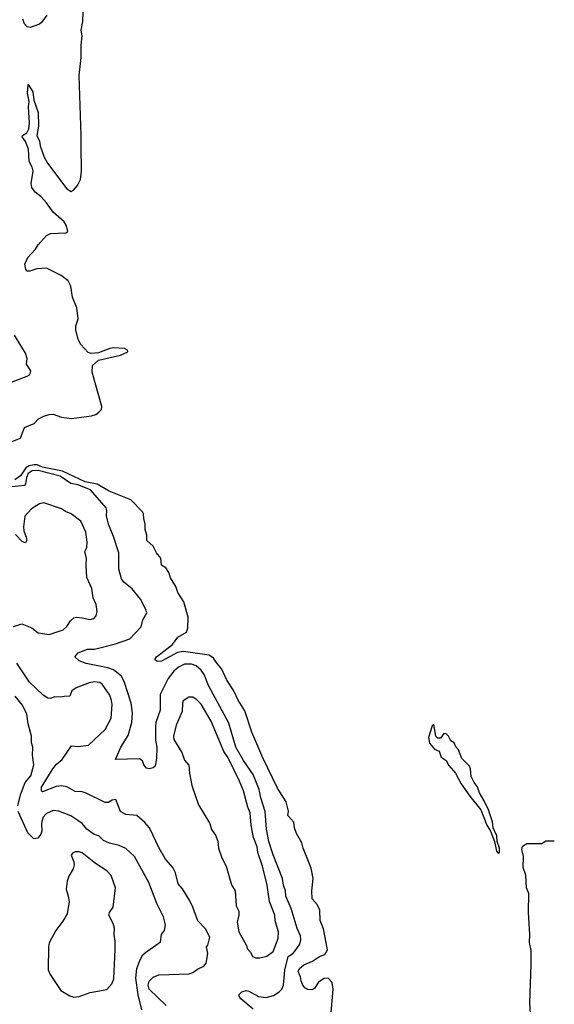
# Model space of a CAD drawing. Extents: x 1550320 to 1685906, y 509093 to 640511.
# Tile 279 of 532: x 1681349 to 1685257, y 520544 to 527742. Entities that reach past the tile are written whole.
import ezdxf

# ---------------------------------------------------------------- set-up
doc = ezdxf.new("R2010")
doc.units = 0

msp = doc.modelspace()

# ---------------------------------------------------------------- linework, layer by layer
at = {"layer": '0CON20XD'}
for points in [[(1681205, 524623.8), (1681355, 524683.3), (1681385, 524760), (1681455, 524791.2), (1681486.4, 524823.6), (1681526.4, 524843.6), (1681565, 524856.2), (1681595, 524858), (1681655, 524836), (1681727.9, 524827.9), (1681875, 524845.7), (1681905, 524855.8), (1681927.9, 524872.1), (1681947, 524893), (1681949.4, 524915), (1681877.8, 525165), (1681880.5, 525215), (1681925, 525253.2), (1682085, 525289.8), (1682140.5, 525315), (1682137.4, 525327.4), (1682115, 525338.9), (1682035, 525343.8), (1682008.7, 525338.7), (1681925, 525305.8), (1681871.9, 525301.9), (1681849.8, 525309.8), (1681795, 525366.7), (1681776.2, 525405), (1681759.2, 525475), (1681760, 525505), (1681775.8, 525555), (1681767.5, 525635), (1681736, 525715), (1681724.2, 525795), (1681703.2, 525833.2), (1681652.7, 525872.7), (1681545, 525926.9), (1681475, 525920.8), (1681423.9, 525903.9), (1681405, 525903.8), (1681393.3, 525915), (1681386.7, 525955), (1681408.6, 526005), (1681465.8, 526065), (1681485, 526096.7), (1681546.2, 526165), (1681575, 526180), (1681686.2, 526183.8), (1681700, 526195), (1681692.5, 526235), (1681675, 526264), (1681594.2, 526335), (1681545, 526403.8), (1681506.3, 526446.3), (1681461.3, 526481.3), (1681437.5, 526515), (1681432, 526545), (1681448.8, 526635), (1681440, 526665), (1681417.5, 526705), (1681412.5, 526795), (1681390.7, 526850.7), (1681367.5, 526885), (1681370, 526895), (1681402.5, 526915), (1681416.2, 526945), (1681420, 526985), (1681413.3, 527105), (1681418.8, 527145), (1681406.7, 527205), (1681411.7, 527268.3), (1681445.8, 527215.8), (1681453.6, 527153.6), (1681483.8, 527065), (1681486.2, 526965), (1681473.8, 526895), (1681493.8, 526855), (1681499.5, 526819.5), (1681527.7, 526737.7), (1681552.7, 526692.7), (1681695, 526506.7), (1681725, 526487.5), (1681743, 526497), (1681770.7, 526529.3), (1681794, 526575), (1681801.5, 526635), (1681797.4, 526817.4), (1681799.3, 526895), (1681783.2, 527335), (1681799.2, 527465), (1681799.2, 527555), (1681806.7, 527625), (1681797.9, 527665), (1681810.9, 527729.1), (1681818.8, 527935)], [(1681546.9, 527775), (1681509.3, 527720.7), (1681495, 527709.2), (1681425, 527685.8), (1681415, 527687.5), (1681405, 527690), (1681385, 527711.2), (1681371.5, 527745)], [(1681295.5, 525094.5), (1681404.2, 525135.8), (1681420, 525145), (1681429.5, 525160.5), (1681431.2, 525175), (1681398.8, 525225), (1681404, 525265), (1681390.6, 525305), (1681312.3, 525435)], [(1683055, 520508.2), (1682965.8, 520585), (1682953.8, 520605), (1682954.1, 520615.9), (1682972.5, 520635), (1683005, 520645.6), (1683025, 520640.5), (1683095, 520601.3), (1683150, 520595), (1683205, 520609.7), (1683244.5, 520635), (1683265, 520655.7), (1683278.2, 520685), (1683286.7, 520795), (1683312, 520895), (1683345, 520914.7), (1683362.8, 520935), (1683396.3, 520983.7), (1683403.8, 521015), (1683400.4, 521045), (1683378.1, 521098.1), (1683333.5, 521245), (1683294.4, 521334.4), (1683292, 521375), (1683277.6, 521415), (1683270.7, 521465), (1683201.9, 521638.1), (1683171.1, 521735), (1683153.3, 521825), (1683143.7, 521953.7), (1683110.9, 522055), (1683098.4, 522115), (1683056.2, 522225), (1682985.6, 522325.6), (1682929.5, 522425), (1682879, 522599), (1682728.2, 522875), (1682698.2, 522955), (1682675.9, 522985.9), (1682638.1, 523018.1), (1682605, 523030.8), (1682555, 523030.5), (1682510.3, 523009.7), (1682475, 522980.4), (1682433.8, 522925), (1682375, 522808.8), (1682375.8, 522695), (1682344.4, 522605), (1682341.1, 522575), (1682340.8, 522475), (1682350.6, 522425), (1682349.3, 522340.7), (1682338.8, 522285), (1682323.6, 522273.6), (1682295, 522266.2), (1682275, 522270.8), (1682255.6, 522295), (1682245.7, 522325), (1682225, 522337.8), (1682050, 522335), (1682087.5, 522425), (1682141.7, 522508.3), (1682168.7, 522605), (1682173.8, 522675), (1682163.2, 522745), (1682115, 522897.5), (1682093.2, 522943.2), (1682035, 522989.5), (1681993.4, 523003.4), (1681835, 523036.2), (1681783.3, 523055), (1681753.3, 523085), (1681776.2, 523115), (1681845, 523140.6), (1681895, 523141.8), (1681945, 523152.1), (1682050.4, 523179.6), (1682155, 523215.4), (1682237.8, 523305), (1682248.6, 523355), (1682277.5, 523405), (1682271.7, 523431.7), (1682231.9, 523505), (1682171.9, 523581.9), (1682111.1, 523631.1), (1682093.1, 523655), (1682073.3, 523725), (1682074, 523844), (1682035.6, 523964.4), (1681998.2, 524055), (1681983.8, 524115), (1681986.5, 524155), (1681981.5, 524175), (1681867.8, 524305), (1681775, 524342.4), (1681722, 524352), (1681645, 524406.1), (1681485, 524447.9), (1681440.7, 524445), (1681411.4, 524425), (1681397.9, 524395), (1681391.9, 524348.1), (1681383.8, 524336.2), (1681292.1, 524327.9)], [(1683624.7, 520485), (1683639.4, 520655), (1683632.7, 520705), (1683605, 520734.5), (1683575, 520733.3), (1683534.3, 520705.7), (1683505, 520660), (1683485, 520651.2), (1683455, 520652), (1683434.3, 520664.3), (1683418, 520685), (1683405.8, 520715), (1683402.5, 520745), (1683384.5, 520784.5), (1683394.4, 520805), (1683425, 520832.7), (1683489.6, 520860.4), (1683541.2, 520895), (1683580.5, 520909.5), (1683598.2, 520941.8), (1683569.6, 521095), (1683546.2, 521156.2), (1683541.7, 521231.7), (1683524.2, 521275), (1683487.5, 521315), (1683485.6, 521375), (1683494.6, 521465), (1683480.7, 521540.7), (1683421.1, 521685), (1683412.2, 521725), (1683373.5, 521793.5), (1683358.5, 521835), (1683352.9, 521875), (1683308, 521925), (1683314.2, 521955.8), (1683297.3, 522025), (1683232.7, 522125), (1683127.3, 522345), (1683045, 522533.8), (1682995, 522688.8), (1682945, 522768), (1682914.5, 522835), (1682862.2, 522915), (1682825.5, 522995), (1682786.1, 523046.1), (1682765.7, 523075), (1682735, 523095.6), (1682546, 523124), (1682503.7, 523116.3), (1682385, 523052.9), (1682355, 523050.8), (1682336, 523065), (1682348.8, 523085), (1682466.7, 523175), (1682505, 523228.8), (1682568, 523265), (1682578, 523295), (1682580, 523375), (1682547.8, 523487.8), (1682505, 523553.8), (1682489.8, 523599.8), (1682452.1, 523662.1), (1682440.3, 523700.3), (1682418, 523735), (1682385.8, 523755.8), (1682381.4, 523805), (1682348.6, 523845), (1682325, 523894), (1682278.8, 523935), (1682278, 523975), (1682266.2, 524015), (1682267.5, 524055), (1682256.9, 524095), (1682255, 524130), (1682246.7, 524145), (1682162.2, 524232.2), (1682002.1, 524295), (1681915, 524346.3), (1681828.2, 524365), (1681662.2, 524442.2), (1681515, 524471.1), (1681477.1, 524487.1), (1681455, 524487.5), (1681418.9, 524481.1), (1681393, 524467), (1681355, 524406.9), (1681315, 524378.6)], [(1681305, 523306.7), (1681365, 523325.8), (1681437.4, 523297.4), (1681485, 523260.8), (1681565, 523247.1), (1681668, 523282), (1681694.5, 523305.5), (1681721.1, 523348.9), (1681745, 523370), (1681765, 523374.2), (1681805, 523370), (1681865, 523357.1), (1681890, 523365), (1681908.8, 523385), (1681916.7, 523415), (1681907, 523467), (1681885.7, 523515.7), (1681875.6, 523585), (1681839.4, 523665), (1681834.2, 523755), (1681837.7, 523802.3), (1681824.3, 523854.3), (1681839.2, 523885), (1681842.5, 523922.5), (1681831.9, 523995), (1681796.4, 524076.4), (1681725, 524130), (1681685, 524146.2), (1681655, 524167.1), (1681525, 524211.2), (1681495, 524203.3), (1681434.4, 524165.6), (1681386.2, 524113.8), (1681377, 524035), (1681380, 524005), (1681398.3, 523951.7), (1681398.4, 523931.6), (1681391.5, 523918.5), (1681370.5, 523925), (1681318.5, 523978.5)], [(1682418.6, 520535), (1682295.4, 520655), (1682287.8, 520685), (1682295, 520714.2), (1682325, 520743.1), (1682365, 520758.9), (1682587.9, 520767.9), (1682615, 520777.1), (1682648.5, 520801.5), (1682695, 520822.1), (1682712.5, 520845), (1682724, 520915), (1682714, 520965), (1682723.8, 520976.2), (1682738.8, 521035), (1682708, 521095), (1682651.1, 521155), (1682615.6, 521255), (1682590, 521305), (1682538.9, 521388.9), (1682507.5, 521425), (1682486.9, 521505), (1682469.4, 521545), (1682415.8, 521605), (1682367.5, 521685), (1682297.1, 521835), (1682265, 521874), (1682205, 521925.8), (1682125, 521933.1), (1682085, 521953.8), (1682051.2, 522041.2), (1682025, 522037.8), (1681995, 522019.4), (1681975, 522018.6), (1681835, 522088.5), (1681805, 522097.9), (1681755, 522098.9), (1681693.4, 522133.4), (1681655, 522141.3), (1681615, 522136.1), (1681517.1, 522097.1), (1681509.4, 522105), (1681509.3, 522130.7), (1681592.5, 522265), (1681619.2, 522300.8), (1681660, 522335), (1681727, 522433), (1681775, 522428.6), (1681851.3, 522438.7), (1681975, 522554.4), (1682018.9, 522635), (1682025.3, 522735), (1682021.3, 522765), (1682007.9, 522805), (1681952.9, 522885), (1681936.1, 522896.1), (1681895, 522900.9), (1681856.2, 522895), (1681762.8, 522857.2), (1681730, 522835), (1681715, 522796.2), (1681673.8, 522793.8), (1681645, 522789.4), (1681605, 522793.1), (1681575, 522780.8), (1681555, 522781.4), (1681520.8, 522805), (1681420.1, 522900.1), (1681327.9, 523037.9)], [(1681335.4, 521995), (1681354.2, 522075), (1681390, 522165), (1681430.6, 522215), (1681452.7, 522295), (1681443.2, 522365), (1681444.6, 522424.6), (1681434.5, 522455), (1681436.4, 522505), (1681410.7, 522595), (1681401.5, 522665), (1681370.4, 522730.4), (1681316.9, 522796.9)], [(1683105, 520883.3), (1683155, 520895.7), (1683200.7, 520929.3), (1683238.1, 521025), (1683240, 521075), (1683216.5, 521155), (1683214.5, 521195), (1683175.5, 521295), (1683156.9, 521415), (1683124, 521555), (1683090.7, 521655), (1683085, 521696), (1683058.4, 521765), (1683041.2, 521855), (1683034.1, 521945), (1683016.4, 521986.4), (1682984.3, 522104.3), (1682955.8, 522175), (1682874.1, 522345), (1682842.4, 522392.4), (1682749.6, 522615), (1682675, 522738.1), (1682645, 522770), (1682615, 522788.8), (1682585, 522790), (1682545, 522763.8), (1682538.6, 522745), (1682536, 522685), (1682492.2, 522585), (1682472.5, 522505), (1682475, 522481.2), (1682534.5, 522385), (1682555, 522328), (1682585, 522293.3), (1682590, 522235), (1682608.5, 522145), (1682655, 522003.3), (1682738.1, 521865), (1682751.1, 521821.1), (1682780.3, 521780.3), (1682796.8, 521736.8), (1682802, 521685), (1682827.8, 521615), (1682859.5, 521555), (1682896.8, 521416.8), (1682922.9, 521375), (1682932.5, 521265), (1682952, 521225), (1682952, 521195), (1682939.2, 521145), (1682950.8, 521075), (1683006, 520975), (1683012.3, 520952.3), (1683036, 520925), (1683050, 520895), (1683075, 520883.8), (1683105, 520883.3)], [(1684845, 521650.8), (1684855, 521652.9), (1684856.7, 521685), (1684838.5, 521735), (1684835.7, 521775), (1684810, 521835), (1684805, 521879.2), (1684775.7, 521965), (1684745, 522031.2), (1684709.4, 522089.4), (1684695, 522133.3), (1684671.2, 522165), (1684649.7, 522209.7), (1684644.2, 522265), (1684636.2, 522285), (1684581.2, 522341.2), (1684555.7, 522405), (1684536.8, 522426.8), (1684525.6, 522455), (1684501.4, 522471.4), (1684483.3, 522505), (1684465, 522522.5), (1684450, 522525), (1684425, 522490), (1684405, 522490), (1684390, 522505), (1684375, 522590), (1684365, 522580), (1684338, 522495), (1684345, 522452.5), (1684380.5, 522410.5), (1684413.9, 522393.9), (1684430.7, 522350.7), (1684466.4, 522326.4), (1684485, 522290), (1684533.6, 522233.6), (1684576.7, 522155), (1684638.8, 522065), (1684720, 521965), (1684762.5, 521855), (1684790.9, 521810.9), (1684819.2, 521735), (1684833.4, 521663.4), (1684845, 521650.8)], [(1682242.9, 520505), (1682214.3, 520614.3), (1682199.3, 520735), (1682206.5, 520805), (1682226.9, 520865), (1682250, 520905), (1682267.6, 520922.4), (1682378.8, 521001.2), (1682386.2, 521055), (1682408.8, 521085), (1682415.8, 521125), (1682399.2, 521185), (1682351.4, 521281.4), (1682293.9, 521433.9), (1682187.8, 521625), (1682125, 521683.1), (1682076.2, 521706.2), (1682005, 521723.3), (1681961.7, 521741.7), (1681926.7, 521775), (1681894.6, 521784.6), (1681839.2, 521825), (1681806.9, 521865), (1681775, 521887.8), (1681722.2, 521922.2), (1681635, 521956.7), (1681595, 521961.1), (1681545, 521938.1), (1681519.2, 521910.8), (1681508.5, 521865), (1681510.3, 521809.7), (1681505, 521788.8), (1681480.9, 521759.1), (1681453.1, 521753.1), (1681407.9, 521797.9), (1681337.1, 521955)], [(1685084.7, 520435), (1685077.1, 520555), (1685088.2, 520835), (1685086.6, 520936.6), (1685074.5, 520995.5), (1685078.1, 521055), (1685068.5, 521215), (1685070, 521355), (1685053.6, 521395), (1685048, 521488), (1685030, 521545), (1685031.4, 521625), (1685020, 521675), (1685025, 521700), (1685055, 521720), (1685165, 521720), (1685195, 521740), (1685256.5, 521740)], [(1681745, 520597.1), (1681785, 520601.4), (1681865, 520630), (1681985, 520653.8), (1682023.8, 520695), (1682038.3, 520731.7), (1682046.9, 520945), (1682046.8, 521006.8), (1682038.6, 521055), (1682041.2, 521101.2), (1682032.5, 521135), (1682000.8, 521195), (1682005.8, 521215), (1682033.1, 521255), (1682050.5, 521395), (1682017.5, 521485), (1681985, 521519.2), (1681903.7, 521573.7), (1681805, 521651.9), (1681785, 521660), (1681755, 521659.4), (1681735, 521650), (1681726, 521635), (1681745.7, 521585), (1681747.5, 521565), (1681740, 521535), (1681708.5, 521481.5), (1681695.7, 521445), (1681690, 521385), (1681704.5, 521334.5), (1681710, 521295), (1681695.8, 521205), (1681665, 521151.2), (1681612.5, 521085), (1681565.8, 520995), (1681560, 520965), (1681556.4, 520796.4), (1681571.2, 520761.2), (1681651.2, 520645), (1681715.5, 520605.5), (1681745, 520597.1)]]:
    msp.add_lwpolyline(points, dxfattribs=at)

doc.saveas('drawing.dxf')
